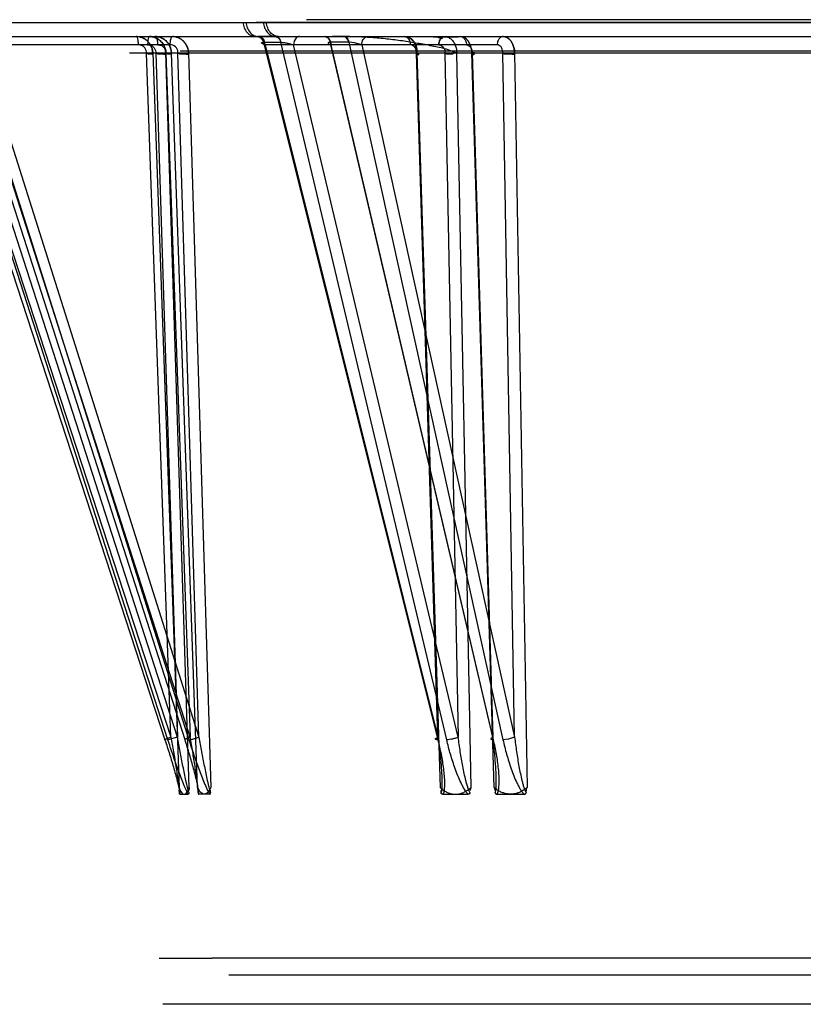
# Model space of a CAD drawing. Header units: millimetres. Extents: x 0 to 297, y 0 to 210.
# Tile 280 of 455: x 145.319 to 145.645, y 159.573 to 159.982. Entities that reach past the tile are written whole.
import ezdxf

# ---------------------------------------------------------------- set-up
doc = ezdxf.new("R2010")
doc.units = ezdxf.units.MM
doc.header["$LTSCALE"] = 16.335
doc.layers.add('INTFCLR_144815', color=7, linetype='CONTINUOUS')
doc.layers.add('INTFCLR_72935', color=7, linetype='CONTINUOUS')

msp = doc.modelspace()

# ---------------------------------------------------------------- linework, layer by layer
at = {"layer": 'INTFCLR_144815', "color": 9, "linetype": 'Continuous'}
for p, q in [((145.2887, 159.98138), (145.41292, 159.98138)), ((145.41292, 159.98138), (145.42015, 159.98138)), ((145.42015, 159.98138), (145.66541, 159.98138)), ((145.19806, 159.97548), (146.28082, 159.97548)), ((145.28452, 159.97309), (145.37926, 159.68313)), ((145.38048, 159.68313), (145.28687, 159.97309)), ((145.3876, 159.68313), (145.29443, 159.97309)), ((145.2975, 159.97309), (145.38919, 159.68313)), ((145.4179, 159.97548), (145.41779, 159.97548)), ((145.42505, 159.97548), (145.4179, 159.97548)), ((145.42022, 159.97309), (145.42027, 159.97309)), ((145.42027, 159.97309), (145.49269, 159.68313)), ((145.42027, 159.97309), (145.42742, 159.97309)), ((145.42517, 159.97548), (145.42505, 159.97548)), ((145.42642, 159.97548), (145.42533, 159.97548)), ((145.49638, 159.68313), (145.42742, 159.97309)), ((145.42742, 159.97309), (145.42748, 159.97309)), ((145.44807, 159.97309), (145.44801, 159.97309)), ((145.51584, 159.68313), (145.44807, 159.97309)), ((145.45574, 159.97309), (145.44807, 159.97309)), ((145.45574, 159.97309), (145.5198, 159.68313)), ((145.4558, 159.97309), (145.45574, 159.97309)), ((145.45811, 159.97283), (145.4558, 159.97309)), ((145.28767, 159.97201), (145.38171, 159.6842)), ((145.38133, 159.97201), (145.28767, 159.97201)), ((145.3845, 159.6842), (145.29159, 159.97201)), ((145.38976, 159.6842), (145.29728, 159.97201)), ((145.30238, 159.97201), (145.39339, 159.6842)), ((146.11576, 159.96946), (145.38555, 159.96946)), ((145.42085, 159.97201), (145.49273, 159.6842)), ((145.51734, 159.97201), (145.42085, 159.97201)), ((145.5012, 159.6842), (145.43275, 159.97201)), ((145.51555, 159.6842), (145.44828, 159.97201)), ((145.46104, 159.97201), (145.45811, 159.97283)), ((145.46104, 159.97201), (145.52463, 159.6842)), ((145.36456, 159.96872), (145.72099, 159.96872)), ((145.38171, 159.6842), (145.37153, 159.96863)), ((145.37417, 159.96872), (145.3851, 159.66323)), ((145.37544, 159.96863), (145.3845, 159.6842)), ((145.37958, 159.96863), (145.38976, 159.6842)), ((145.38935, 159.66323), (145.37961, 159.96872)), ((145.39285, 159.66323), (145.38193, 159.96872)), ((145.39339, 159.6842), (145.38467, 159.96863)), ((145.38901, 159.96872), (145.39838, 159.66323)), ((145.49273, 159.6842), (145.48381, 159.96863)), ((145.48404, 159.96872), (145.49361, 159.66323)), ((145.49567, 159.96863), (145.5012, 159.6842)), ((145.5065, 159.66323), (145.50055, 159.96872)), ((145.51606, 159.66323), (145.50688, 159.96872)), ((145.50699, 159.96863), (145.51555, 159.6842)), ((145.52463, 159.6842), (145.5197, 159.96863)), ((145.52458, 159.96872), (145.52988, 159.66323)), ((145.3845, 159.6842), (145.38048, 159.68313)), ((145.52207, 159.68339), (145.5198, 159.68313)), ((145.52463, 159.6842), (145.52207, 159.68339)), ((146.14738, 159.5923), (145.39887, 159.5923)), ((145.40587, 159.58542), (146.14237, 159.58542))]:
    msp.add_line(p, q, dxfattribs=at)
at = {"layer": 'INTFCLR_144815', "color": 7, "linetype": 'Continuous'}
for p, q in [((145.37153, 159.96863), (145.37424, 159.96873)), ((145.37544, 159.96863), (145.37961, 159.96872)), ((145.37958, 159.96863), (145.38193, 159.96872)), ((145.37958, 159.96863), (145.38193, 159.96872)), ((145.38467, 159.96863), (145.38901, 159.96872)), ((145.48381, 159.96863), (145.48491, 159.9687)), ((145.48381, 159.96863), (145.48491, 159.9687)), ((145.49567, 159.96863), (145.50055, 159.96872)), ((145.5197, 159.96863), (145.52458, 159.96872))]:
    msp.add_line(p, q, dxfattribs=at)
at = {"layer": 'INTFCLR_144815', "color": 6, "linetype": 'Continuous'}
for p, q in [((145.38525, 159.66115), (145.3852, 159.66223)), ((145.38935, 159.66323), (145.38925, 159.66205)), ((145.39285, 159.66323), (145.39299, 159.66205)), ((145.39819, 159.66115), (145.39825, 159.66223)), ((145.38525, 159.66114), (145.38525, 159.66115)), ((145.38525, 159.66111), (145.38525, 159.66112)), ((145.38525, 159.66108), (145.38525, 159.6611)), ((145.38541, 159.66051), (145.3854, 159.66052)), ((145.3855, 159.66048), (145.38896, 159.66048)), ((145.3892, 159.66111), (145.3892, 159.66111)), ((145.3892, 159.66108), (145.3892, 159.66107)), ((145.3892, 159.66106), (145.3892, 159.66105)), ((145.3892, 159.66104), (145.3892, 159.66103)), ((145.3892, 159.66102), (145.3892, 159.66102)), ((145.3892, 159.66101), (145.3892, 159.661)), ((145.39304, 159.66115), (145.39304, 159.66114)), ((145.39304, 159.66114), (145.39304, 159.66113)), ((145.39305, 159.66112), (145.39305, 159.66112)), ((145.39305, 159.66111), (145.39305, 159.6611)), ((145.39305, 159.66109), (145.39305, 159.66109)), ((145.39305, 159.66108), (145.39305, 159.66107)), ((145.39305, 159.66106), (145.39305, 159.66106)), ((145.39305, 159.66105), (145.39305, 159.66104)), ((145.39305, 159.66103), (145.39305, 159.66102)), ((145.39786, 159.66048), (145.39337, 159.66048)), ((145.49481, 159.66048), (145.5053, 159.66048)), ((145.50605, 159.6611), (145.50604, 159.66109)), ((145.50605, 159.66111), (145.50605, 159.66111)), ((145.51734, 159.66048), (145.5286, 159.66048)), ((145.37688, 159.5923), (145.39887, 159.5923)), ((146.16575, 159.57313), (145.37838, 159.57313))]:
    msp.add_line(p, q, dxfattribs=at)
for points in [[(145.3854, 159.66052), (145.38539, 159.66053), (145.38538, 159.66054), (145.38538, 159.66055), (145.38537, 159.66057), (145.38536, 159.66058), (145.38535, 159.6606), (145.38534, 159.66061), (145.38534, 159.66063), (145.38533, 159.66064), (145.38532, 159.66066), (145.38532, 159.66068), (145.38531, 159.66069), (145.38531, 159.66071), (145.3853, 159.66073), (145.3853, 159.66075), (145.38529, 159.66077), (145.38529, 159.66079), (145.38528, 159.6608), (145.38528, 159.66082), (145.38528, 159.66084), (145.38528, 159.66086), (145.38527, 159.66088), (145.38527, 159.66089), (145.38527, 159.66091), (145.38527, 159.66093), (145.38526, 159.66095), (145.38526, 159.66096), (145.38526, 159.66098), (145.38526, 159.661), (145.38526, 159.66101), (145.38526, 159.66103), (145.38526, 159.66104), (145.38525, 159.66106), (145.38525, 159.66107)], [(145.3855, 159.66048), (145.38548, 159.66048), (145.38547, 159.66048), (145.38546, 159.66048), (145.38545, 159.66049), (145.38544, 159.6605), (145.38542, 159.6605), (145.38541, 159.66051)], [(145.38919, 159.66096), (145.38919, 159.66095), (145.38919, 159.66094), (145.38919, 159.66093), (145.38919, 159.66092), (145.38919, 159.66091), (145.38919, 159.66089), (145.38918, 159.66088), (145.38918, 159.66087), (145.38918, 159.66086), (145.38918, 159.66085), (145.38918, 159.66084), (145.38917, 159.66082), (145.38917, 159.66081), (145.38917, 159.6608), (145.38917, 159.66078), (145.38916, 159.66077), (145.38916, 159.66076), (145.38916, 159.66075), (145.38915, 159.66073), (145.38915, 159.66072), (145.38915, 159.66071), (145.38914, 159.66069), (145.38914, 159.66068), (145.38913, 159.66067), (145.38913, 159.66066), (145.38913, 159.66064), (145.38912, 159.66063), (145.38911, 159.66062), (145.38911, 159.66061), (145.3891, 159.66059), (145.3891, 159.66058), (145.38909, 159.66057), (145.38908, 159.66056), (145.38908, 159.66055), (145.38907, 159.66054), (145.38906, 159.66053), (145.38905, 159.66052), (145.38905, 159.66052), (145.38904, 159.66051), (145.38903, 159.6605), (145.38902, 159.6605), (145.38901, 159.66049), (145.389, 159.66049), (145.38899, 159.66048), (145.38898, 159.66048), (145.38897, 159.66048), (145.38896, 159.66048)], [(145.3892, 159.66099), (145.3892, 159.66098), (145.38919, 159.66097)], [(145.38921, 159.66115), (145.38921, 159.66114), (145.38921, 159.66114), (145.38921, 159.66113), (145.38921, 159.66112)], [(145.39305, 159.66102), (145.39305, 159.66101), (145.39306, 159.661), (145.39306, 159.66099), (145.39306, 159.66098), (145.39306, 159.66097), (145.39306, 159.66096), (145.39306, 159.66095), (145.39306, 159.66094), (145.39307, 159.66093), (145.39307, 159.66092), (145.39307, 159.66091), (145.39307, 159.66089), (145.39307, 159.66088), (145.39307, 159.66087), (145.39308, 159.66086), (145.39308, 159.66085), (145.39308, 159.66084), (145.39309, 159.66082), (145.39309, 159.66081), (145.39309, 159.6608), (145.39309, 159.66078), (145.3931, 159.66077), (145.3931, 159.66076), (145.39311, 159.66075), (145.39311, 159.66073), (145.39312, 159.66072), (145.39312, 159.66071), (145.39313, 159.66069), (145.39313, 159.66068), (145.39314, 159.66067), (145.39314, 159.66066), (145.39315, 159.66064), (145.39316, 159.66063), (145.39316, 159.66062), (145.39317, 159.66061), (145.39318, 159.66059), (145.39319, 159.66058), (145.39319, 159.66057), (145.3932, 159.66056), (145.39321, 159.66055), (145.39322, 159.66054), (145.39323, 159.66053), (145.39324, 159.66052), (145.39325, 159.66052), (145.39326, 159.66051), (145.39327, 159.6605), (145.39329, 159.6605), (145.3933, 159.66049), (145.39331, 159.66049), (145.39332, 159.66048), (145.39334, 159.66048), (145.39335, 159.66048), (145.39337, 159.66048)], [(145.39786, 159.66048), (145.39788, 159.66048), (145.3979, 159.66048), (145.39791, 159.66048), (145.39793, 159.66049), (145.39794, 159.6605), (145.39796, 159.6605), (145.39797, 159.66051), (145.39799, 159.66052), (145.398, 159.66053), (145.39801, 159.66054), (145.39802, 159.66055), (145.39803, 159.66057), (145.39804, 159.66058), (145.39805, 159.6606), (145.39806, 159.66061), (145.39807, 159.66063), (145.39808, 159.66064), (145.39809, 159.66066), (145.3981, 159.66068), (145.39811, 159.66069), (145.39811, 159.66071), (145.39812, 159.66073), (145.39812, 159.66075), (145.39813, 159.66077), (145.39814, 159.66079), (145.39814, 159.6608), (145.39815, 159.66082), (145.39815, 159.66084), (145.39815, 159.66086), (145.39816, 159.66088), (145.39816, 159.66089), (145.39816, 159.66091), (145.39817, 159.66093), (145.39817, 159.66095), (145.39817, 159.66096), (145.39817, 159.66098), (145.39817, 159.661), (145.39818, 159.66101), (145.39818, 159.66103), (145.39818, 159.66104), (145.39818, 159.66106)], [(145.39818, 159.66107), (145.39818, 159.66108), (145.39818, 159.6611), (145.39818, 159.66111), (145.39818, 159.66112), (145.39819, 159.66114), (145.39819, 159.66115)], [(145.49481, 159.66048), (145.49477, 159.66048), (145.49473, 159.66048), (145.49469, 159.66048), (145.49466, 159.66049), (145.49462, 159.6605), (145.49459, 159.6605), (145.49456, 159.66051), (145.49453, 159.66052), (145.4945, 159.66053), (145.49447, 159.66054), (145.49444, 159.66055), (145.49441, 159.66057), (145.49439, 159.66058), (145.49437, 159.6606), (145.49434, 159.66061), (145.49432, 159.66063), (145.4943, 159.66064), (145.49428, 159.66066), (145.49426, 159.66068), (145.49425, 159.66069), (145.49423, 159.66071), (145.49422, 159.66073), (145.4942, 159.66075), (145.49419, 159.66077), (145.49418, 159.66079), (145.49416, 159.6608), (145.49415, 159.66082), (145.49414, 159.66084), (145.49414, 159.66086), (145.49413, 159.66088), (145.49412, 159.66089), (145.49411, 159.66091), (145.49411, 159.66093), (145.4941, 159.66095), (145.4941, 159.66096), (145.49409, 159.66098), (145.49409, 159.661), (145.49408, 159.66101), (145.49408, 159.66103), (145.49408, 159.66104), (145.49407, 159.66106), (145.49407, 159.66107), (145.49407, 159.66108), (145.49406, 159.6611), (145.49406, 159.66111), (145.49406, 159.66112), (145.49406, 159.66114), (145.49406, 159.66115)], [(145.50604, 159.66109), (145.50604, 159.66108), (145.50604, 159.66107), (145.50604, 159.66106), (145.50604, 159.66106), (145.50604, 159.66105), (145.50604, 159.66104), (145.50603, 159.66103), (145.50603, 159.66102), (145.50603, 159.66102), (145.50603, 159.66101), (145.50602, 159.661), (145.50602, 159.66099), (145.50602, 159.66098), (145.50602, 159.66097), (145.50601, 159.66096), (145.50601, 159.66095), (145.50601, 159.66094), (145.506, 159.66093), (145.506, 159.66092), (145.506, 159.66091), (145.50599, 159.66089), (145.50599, 159.66088), (145.50598, 159.66087), (145.50598, 159.66086), (145.50597, 159.66085), (145.50596, 159.66084), (145.50596, 159.66082), (145.50595, 159.66081), (145.50594, 159.6608), (145.50593, 159.66078), (145.50593, 159.66077), (145.50592, 159.66076), (145.50591, 159.66075), (145.5059, 159.66073), (145.50589, 159.66072), (145.50588, 159.66071), (145.50586, 159.66069), (145.50585, 159.66068), (145.50584, 159.66067), (145.50582, 159.66066), (145.50581, 159.66064), (145.50579, 159.66063), (145.50578, 159.66062), (145.50576, 159.66061), (145.50574, 159.66059), (145.50572, 159.66058), (145.5057, 159.66057), (145.50568, 159.66056), (145.50566, 159.66055), (145.50564, 159.66054), (145.50562, 159.66053), (145.50559, 159.66052), (145.50557, 159.66052), (145.50554, 159.66051), (145.50552, 159.6605), (145.50549, 159.6605), (145.50546, 159.66049), (145.50543, 159.66049), (145.5054, 159.66048), (145.50537, 159.66048), (145.50534, 159.66048), (145.5053, 159.66048)], [(145.50605, 159.66115), (145.50605, 159.66114), (145.50605, 159.66114), (145.50605, 159.66113), (145.50605, 159.66112)], [(145.51654, 159.66115), (145.51654, 159.66114), (145.51654, 159.66114), (145.51654, 159.66113), (145.51654, 159.66112), (145.51654, 159.66112)], [(145.51654, 159.66111), (145.51655, 159.6611), (145.51655, 159.66109), (145.51655, 159.66109), (145.51655, 159.66108), (145.51655, 159.66107), (145.51655, 159.66106), (145.51655, 159.66106), (145.51656, 159.66105), (145.51656, 159.66104), (145.51656, 159.66103), (145.51656, 159.66102), (145.51656, 159.66102), (145.51657, 159.66101), (145.51657, 159.661), (145.51657, 159.66099), (145.51657, 159.66098), (145.51658, 159.66097), (145.51658, 159.66096), (145.51658, 159.66095), (145.51659, 159.66094), (145.51659, 159.66093), (145.5166, 159.66092), (145.5166, 159.66091), (145.5166, 159.66089), (145.51661, 159.66088), (145.51662, 159.66087), (145.51662, 159.66086), (145.51663, 159.66085), (145.51663, 159.66084), (145.51664, 159.66082), (145.51665, 159.66081), (145.51666, 159.6608), (145.51667, 159.66078), (145.51667, 159.66077), (145.51668, 159.66076), (145.51669, 159.66075), (145.51671, 159.66073), (145.51672, 159.66072), (145.51673, 159.66071), (145.51674, 159.66069), (145.51676, 159.66068), (145.51677, 159.66067), (145.51678, 159.66066), (145.5168, 159.66064), (145.51682, 159.66063), (145.51683, 159.66062), (145.51685, 159.66061), (145.51687, 159.66059), (145.51689, 159.66058), (145.51691, 159.66057), (145.51693, 159.66056), (145.51696, 159.66055), (145.51698, 159.66054), (145.517, 159.66053), (145.51703, 159.66052), (145.51706, 159.66052), (145.51708, 159.66051), (145.51711, 159.6605), (145.51714, 159.6605), (145.51717, 159.66049), (145.5172, 159.66049), (145.51724, 159.66048), (145.51727, 159.66048), (145.51731, 159.66048), (145.51734, 159.66048)], [(145.5286, 159.66048), (145.52864, 159.66048), (145.52868, 159.66048), (145.52872, 159.66048), (145.52876, 159.66049), (145.5288, 159.6605), (145.52883, 159.6605), (145.52887, 159.66051), (145.5289, 159.66052), (145.52893, 159.66053), (145.52896, 159.66054), (145.52899, 159.66055), (145.52902, 159.66057), (145.52905, 159.66058), (145.52907, 159.6606), (145.5291, 159.66061), (145.52912, 159.66063), (145.52914, 159.66064), (145.52916, 159.66066), (145.52918, 159.66068), (145.5292, 159.66069), (145.52922, 159.66071), (145.52923, 159.66073), (145.52925, 159.66075), (145.52926, 159.66077), (145.52928, 159.66079), (145.52929, 159.6608), (145.5293, 159.66082), (145.52931, 159.66084), (145.52932, 159.66086), (145.52933, 159.66088), (145.52934, 159.66089), (145.52934, 159.66091), (145.52935, 159.66093), (145.52936, 159.66095), (145.52936, 159.66096), (145.52937, 159.66098), (145.52937, 159.661), (145.52938, 159.66101), (145.52938, 159.66103), (145.52938, 159.66104), (145.52939, 159.66106), (145.52939, 159.66107), (145.52939, 159.66108), (145.52939, 159.6611), (145.5294, 159.66111), (145.5294, 159.66112), (145.5294, 159.66114), (145.5294, 159.66115)]]:
    msp.add_lwpolyline(points, dxfattribs=at)
at = {"layer": 'INTFCLR_144815', "color": 9, "linetype": 'Continuous'}
for points, knots in [([(145.41168, 159.98138), (145.41177, 159.98061), (145.41214, 159.9791), (145.41327, 159.97713), (145.4149, 159.9758), (145.41619, 159.97548), (145.41679, 159.97548)], [0, 0, 0, 0, 0.274485, 0.545921, 0.789531, 1, 1, 1, 1]), ([(145.41292, 159.98138), (145.41301, 159.98062), (145.41337, 159.97913), (145.41447, 159.97718), (145.41605, 159.97584), (145.41732, 159.9755), (145.4179, 159.97548)], [0, 0, 0, 0, 0.274525, 0.545792, 0.789512, 1, 1, 1, 1]), ([(145.42015, 159.98138), (145.42024, 159.98062), (145.42059, 159.97913), (145.42167, 159.97719), (145.42322, 159.97584), (145.42447, 159.9755), (145.42505, 159.97548)], [0, 0, 0, 0, 0.276278, 0.548344, 0.791333, 1, 1, 1, 1]), ([(145.42642, 159.97548), (145.42584, 159.97548), (145.42456, 159.9758), (145.42298, 159.97714), (145.42187, 159.9791), (145.42151, 159.98061), (145.42142, 159.98138)], [0, 0, 0, 0, 0.207998, 0.450597, 0.723126, 1, 1, 1, 1]), ([(145.36733, 159.97548), (145.3675, 159.97548), (145.36784, 159.97482), (145.36803, 159.97373), (145.36811, 159.97264), (145.36811, 159.97201)], [0, 0, 0, 0, 0.144714, 0.478207, 1, 1, 1, 1]), ([(145.37282, 159.97548), (145.37265, 159.97548), (145.3723, 159.97482), (145.37212, 159.97373), (145.37204, 159.97264), (145.37204, 159.97201)], [0, 0, 0, 0, 0.144714, 0.478207, 1, 1, 1, 1]), ([(145.37521, 159.97548), (145.37562, 159.97548), (145.37616, 159.97387), (145.37623, 159.97283), (145.37623, 159.97201)], [0, 0, 0, 0, 0.334641, 1, 1, 1, 1]), ([(145.38235, 159.97548), (145.38194, 159.97548), (145.3814, 159.97387), (145.38133, 159.97283), (145.38133, 159.97201)], [0, 0, 0, 0, 0.334641, 1, 1, 1, 1]), ([(145.41779, 159.97548), (145.41804, 159.97547), (145.41922, 159.97521), (145.41999, 159.97399), (145.42022, 159.97309)], [0, 0, 0, 0, 0.209707, 1, 1, 1, 1]), ([(145.42027, 159.97309), (145.4202, 159.97341), (145.41983, 159.97449), (145.41874, 159.97545), (145.4179, 159.97548)], [0, 0, 0, 0, 0.283607, 1, 1, 1, 1]), ([(145.42085, 159.97201), (145.42085, 159.97244), (145.42073, 159.97331), (145.42016, 159.97471), (145.41912, 159.97548), (145.41847, 159.97548)], [0, 0, 0, 0, 0.284197, 0.56811, 1, 1, 1, 1]), ([(145.42085, 159.97201), (145.42053, 159.97213), (145.4201, 159.9723), (145.41965, 159.97258), (145.41946, 159.97273), (145.41941, 159.97293), (145.4196, 159.97303), (145.41986, 159.97307), (145.42009, 159.97309), (145.42022, 159.97309)], [0, 0, 0, 0, 0.403257, 0.539086, 0.628046, 0.680668, 0.742778, 0.84781, 1, 1, 1, 1]), ([(145.42505, 159.97548), (145.42559, 159.97546), (145.42675, 159.97484), (145.42727, 159.97371), (145.42742, 159.97309)], [0, 0, 0, 0, 0.455555, 1, 1, 1, 1]), ([(145.42517, 159.97548), (145.42569, 159.97546), (145.42684, 159.97483), (145.42733, 159.97371), (145.42748, 159.97309)], [0, 0, 0, 0, 0.451821, 1, 1, 1, 1]), ([(145.42748, 159.97309), (145.42786, 159.97309), (145.42871, 159.97301), (145.43004, 159.97278), (145.43142, 159.97245), (145.43232, 159.97217), (145.43275, 159.97201)], [0, 0, 0, 0, 0.211063, 0.473065, 0.749116, 1, 1, 1, 1]), ([(145.43513, 159.97548), (145.43466, 159.97548), (145.43317, 159.97472), (145.43275, 159.97304), (145.43275, 159.97201)], [0, 0, 0, 0, 0.313641, 1, 1, 1, 1]), ([(145.44568, 159.97548), (145.44621, 159.97548), (145.44738, 159.97486), (145.44786, 159.97372), (145.44801, 159.97309)], [0, 0, 0, 0, 0.447589, 1, 1, 1, 1]), ([(145.44572, 159.97548), (145.44604, 159.97548), (145.44676, 159.97528), (145.44762, 159.97447), (145.44816, 159.97331), (145.44828, 159.97244), (145.44828, 159.97201)], [0, 0, 0, 0, 0.204923, 0.449963, 0.726395, 1, 1, 1, 1]), ([(145.44807, 159.97309), (145.448, 159.97341), (145.44767, 159.97448), (145.44661, 159.97548), (145.44581, 159.97548)], [0, 0, 0, 0, 0.292825, 1, 1, 1, 1]), ([(145.44801, 159.97309), (145.44777, 159.97309), (145.44746, 159.97308), (145.4471, 159.97294), (145.44703, 159.97263), (145.44761, 159.97232), (145.44799, 159.97213), (145.44828, 159.97201)], [0, 0, 0, 0, 0.292167, 0.370928, 0.425539, 0.622302, 1, 1, 1, 1]), ([(145.45574, 159.97309), (145.45566, 159.97341), (145.45533, 159.97448), (145.45428, 159.97548), (145.45347, 159.97548)], [0, 0, 0, 0, 0.292825, 1, 1, 1, 1]), ([(145.4536, 159.97548), (145.45384, 159.97548), (145.45498, 159.97519), (145.45561, 159.97396), (145.4558, 159.97309)], [0, 0, 0, 0, 0.209539, 1, 1, 1, 1]), ([(145.46104, 159.97201), (145.46104, 159.97244), (145.46117, 159.97331), (145.4618, 159.97474), (145.46291, 159.97548), (145.46359, 159.97548)], [0, 0, 0, 0, 0.27707, 0.557002, 1, 1, 1, 1]), ([(145.47885, 159.97548), (145.4795, 159.97548), (145.48092, 159.97442), (145.48123, 159.97286), (145.48123, 159.97201)], [0, 0, 0, 0, 0.434497, 1, 1, 1, 1]), ([(145.50203, 159.97548), (145.50253, 159.97548), (145.50345, 159.97506), (145.50435, 159.97374), (145.50458, 159.97266), (145.50459, 159.97201)], [0, 0, 0, 0, 0.320049, 0.585466, 1, 1, 1, 1]), ([(145.5199, 159.97548), (145.5194, 159.97548), (145.51847, 159.97506), (145.51757, 159.97374), (145.51734, 159.97266), (145.51734, 159.97201)], [0, 0, 0, 0, 0.320049, 0.585466, 1, 1, 1, 1]), ([(145.37153, 159.96863), (145.37154, 159.96879), (145.37151, 159.96932), (145.37127, 159.97026), (145.37029, 159.9716), (145.36894, 159.97206), (145.36811, 159.97201)], [0, 0, 0, 0, 0.089805, 0.298075, 0.532533, 1, 1, 1, 1]), ([(145.37204, 159.97201), (145.37225, 159.97202), (145.37289, 159.972), (145.37393, 159.97165), (145.37512, 159.97057), (145.37548, 159.96936), (145.37544, 159.96863)], [0, 0, 0, 0, 0.120951, 0.357986, 0.592109, 1, 1, 1, 1]), ([(145.37623, 159.97201), (145.37644, 159.97202), (145.37708, 159.972), (145.37809, 159.97164), (145.37927, 159.97057), (145.37963, 159.96936), (145.37958, 159.96863)], [0, 0, 0, 0, 0.119661, 0.354934, 0.589019, 1, 1, 1, 1]), ([(145.38467, 159.96863), (145.38468, 159.96879), (145.38465, 159.96932), (145.38442, 159.97026), (145.38347, 159.9716), (145.38215, 159.97206), (145.38133, 159.97201)], [0, 0, 0, 0, 0.09078, 0.300856, 0.535856, 1, 1, 1, 1]), ([(145.48381, 159.96863), (145.48382, 159.96879), (145.48379, 159.96932), (145.48362, 159.97022), (145.48297, 159.97148), (145.48188, 159.97206), (145.48123, 159.97201)], [0, 0, 0, 0, 0.102408, 0.33664, 0.583027, 1, 1, 1, 1]), ([(145.49313, 159.97201), (145.49377, 159.97206), (145.49486, 159.97148), (145.49556, 159.97008), (145.49569, 159.96915), (145.49567, 159.96863)], [0, 0, 0, 0, 0.41707, 0.663384, 1, 1, 1, 1]), ([(145.50459, 159.97201), (145.5052, 159.97206), (145.50623, 159.97145), (145.50688, 159.97007), (145.50701, 159.96915), (145.50699, 159.96863)], [0, 0, 0, 0, 0.405439, 0.655111, 1, 1, 1, 1]), ([(145.5197, 159.96863), (145.51971, 159.96879), (145.5197, 159.96932), (145.51955, 159.97021), (145.51898, 159.97145), (145.51795, 159.97206), (145.51734, 159.97201)], [0, 0, 0, 0, 0.105667, 0.346277, 0.595397, 1, 1, 1, 1]), ([(145.37926, 159.68313), (145.37923, 159.68313), (145.37915, 159.68312), (145.37924, 159.68325), (145.3794, 159.6833), (145.37969, 159.68346), (145.3801, 159.68361), (145.38078, 159.68388), (145.38133, 159.68407), (145.38171, 159.6842)], [0, 0, 0, 0, 0.030971, 0.052182, 0.118147, 0.231753, 0.389156, 0.57871, 1, 1, 1, 1]), ([(145.37926, 159.68313), (145.37923, 159.68313), (145.37915, 159.68312), (145.37924, 159.68325), (145.3794, 159.6833), (145.37969, 159.68346), (145.3801, 159.68361), (145.38078, 159.68388), (145.38133, 159.68407), (145.38171, 159.6842)], [0, 0, 0, 0, 0.030971, 0.052182, 0.118147, 0.231753, 0.389156, 0.57871, 1, 1, 1, 1]), ([(145.37926, 159.68313), (145.37992, 159.68111), (145.38088, 159.67809), (145.38211, 159.67406), (145.38298, 159.67107), (145.38381, 159.66812), (145.38445, 159.66568), (145.38491, 159.66377), (145.38524, 159.66221), (145.38545, 159.66111), (145.3855, 159.66048)], [0, 0, 0, 0, 0.270375, 0.404603, 0.537307, 0.668039, 0.796111, 0.858693, 0.918737, 1, 1, 1, 1]), ([(145.38896, 159.66048), (145.38836, 159.66152), (145.38769, 159.6631), (145.38664, 159.66565), (145.38569, 159.66809), (145.38422, 159.67206), (145.38247, 159.67707), (145.38113, 159.6811), (145.38048, 159.68313)], [0, 0, 0, 0, 0.148676, 0.212372, 0.341856, 0.473191, 0.736522, 1, 1, 1, 1]), ([(145.38171, 159.6842), (145.38208, 159.68217), (145.38261, 159.67913), (145.3833, 159.67509), (145.38379, 159.67208), (145.38426, 159.66912), (145.38462, 159.66667), (145.38488, 159.66475), (145.38509, 159.66308), (145.38524, 159.66188), (145.38525, 159.66115)], [0, 0, 0, 0, 0.264974, 0.396856, 0.527497, 0.656487, 0.783244, 0.84538, 0.905174, 1, 1, 1, 1]), ([(145.38921, 159.66115), (145.38881, 159.66231), (145.38845, 159.664), (145.38786, 159.66665), (145.38735, 159.6691), (145.38655, 159.67309), (145.38559, 159.67813), (145.38486, 159.68217), (145.3845, 159.6842)], [0, 0, 0, 0, 0.156893, 0.219136, 0.346386, 0.476085, 0.737365, 1, 1, 1, 1]), ([(145.38976, 159.6842), (145.38957, 159.68414), (145.3892, 159.684), (145.38862, 159.68379), (145.38803, 159.68353), (145.3877, 159.68339), (145.38737, 159.68314), (145.38755, 159.68312), (145.3876, 159.68313)], [0, 0, 0, 0, 0.219366, 0.430371, 0.700316, 0.875747, 0.940821, 1, 1, 1, 1]), ([(145.38976, 159.6842), (145.38957, 159.68414), (145.3892, 159.684), (145.38862, 159.68379), (145.38803, 159.68353), (145.3877, 159.68339), (145.38737, 159.68314), (145.38755, 159.68312), (145.3876, 159.68313)], [0, 0, 0, 0, 0.219366, 0.430371, 0.700316, 0.875747, 0.940821, 1, 1, 1, 1]), ([(145.39337, 159.66048), (145.39337, 159.66157), (145.39306, 159.66314), (145.39255, 159.66567), (145.39196, 159.66811), (145.39093, 159.67209), (145.38949, 159.67711), (145.38825, 159.68112), (145.3876, 159.68313)], [0, 0, 0, 0, 0.140359, 0.202543, 0.33066, 0.462205, 0.729285, 1, 1, 1, 1]), ([(145.38919, 159.68313), (145.38975, 159.68311), (145.39074, 159.68341), (145.39213, 159.68378), (145.39298, 159.68406), (145.39339, 159.6842)], [0, 0, 0, 0, 0.387723, 0.699632, 1, 1, 1, 1]), ([(145.38919, 159.68313), (145.38983, 159.6811), (145.39082, 159.67807), (145.39221, 159.67405), (145.39329, 159.67106), (145.3944, 159.6681), (145.39538, 159.66566), (145.3962, 159.66376), (145.39693, 159.66217), (145.39748, 159.66108), (145.39786, 159.66048)], [0, 0, 0, 0, 0.262511, 0.394086, 0.525157, 0.655496, 0.784895, 0.849087, 0.911676, 1, 1, 1, 1]), ([(145.39304, 159.66115), (145.39308, 159.66234), (145.39285, 159.66402), (145.39255, 159.66666), (145.39221, 159.66911), (145.39162, 159.6731), (145.39081, 159.67814), (145.39012, 159.68218), (145.38976, 159.6842)], [0, 0, 0, 0, 0.153971, 0.215808, 0.342736, 0.472574, 0.735103, 1, 1, 1, 1]), ([(145.39339, 159.6842), (145.39374, 159.68217), (145.39428, 159.67913), (145.39504, 159.67509), (145.39562, 159.67208), (145.39623, 159.66911), (145.39675, 159.66667), (145.39719, 159.66475), (145.39761, 159.66307), (145.39791, 159.66186), (145.39819, 159.66115)], [0, 0, 0, 0, 0.262498, 0.393514, 0.523585, 0.652368, 0.779419, 0.841981, 0.902478, 1, 1, 1, 1]), ([(145.49269, 159.68313), (145.49245, 159.68312), (145.49211, 159.68307), (145.49157, 159.68345), (145.49215, 159.68393), (145.49248, 159.68409), (145.49273, 159.6842)], [0, 0, 0, 0, 0.299788, 0.450758, 0.649196, 1, 1, 1, 1]), ([(145.49269, 159.68313), (145.49319, 159.68112), (145.49387, 159.6781), (145.4946, 159.67406), (145.49504, 159.67107), (145.49536, 159.66811), (145.49549, 159.66567), (145.49546, 159.66376), (145.49532, 159.66218), (145.4951, 159.66106), (145.49481, 159.66048)], [0, 0, 0, 0, 0.270229, 0.403809, 0.535572, 0.665172, 0.792199, 0.854529, 0.914853, 1, 1, 1, 1]), ([(145.49273, 159.6842), (145.49301, 159.68218), (145.4934, 159.67914), (145.49383, 159.67509), (145.4941, 159.67209), (145.4943, 159.66912), (145.4944, 159.66667), (145.49442, 159.66475), (145.49437, 159.66308), (145.4943, 159.66185), (145.49406, 159.66115)], [0, 0, 0, 0, 0.26495, 0.396654, 0.527025, 0.655677, 0.782085, 0.844097, 0.903884, 1, 1, 1, 1]), ([(145.5012, 159.6842), (145.50085, 159.68405), (145.50005, 159.68375), (145.49846, 159.68333), (145.49719, 159.68312), (145.49638, 159.68313)], [0, 0, 0, 0, 0.229217, 0.512255, 1, 1, 1, 1]), ([(145.5053, 159.66048), (145.50475, 159.66104), (145.50399, 159.66213), (145.50307, 159.66373), (145.50211, 159.66563), (145.50105, 159.66807), (145.49954, 159.67203), (145.49793, 159.67704), (145.49687, 159.6811), (145.49638, 159.68313)], [0, 0, 0, 0, 0.096185, 0.161145, 0.226346, 0.356531, 0.486721, 0.744586, 1, 1, 1, 1]), ([(145.50605, 159.66115), (145.50538, 159.66223), (145.50494, 159.66398), (145.50422, 159.66664), (145.50367, 159.6691), (145.50288, 159.67308), (145.50203, 159.67812), (145.50146, 159.68217), (145.5012, 159.6842)], [0, 0, 0, 0, 0.161363, 0.223969, 0.351273, 0.480498, 0.739935, 1, 1, 1, 1]), ([(145.51555, 159.6842), (145.5152, 159.68403), (145.51408, 159.68327), (145.51545, 159.68312), (145.51584, 159.68313)], [0, 0, 0, 0, 0.492403, 1, 1, 1, 1]), ([(145.51654, 159.66115), (145.51674, 159.66167), (145.5169, 159.66288), (145.51699, 159.66455), (145.51701, 159.66666), (145.51695, 159.66911), (145.51673, 159.6731), (145.51629, 159.67814), (145.51581, 159.68218), (145.51555, 159.6842)], [0, 0, 0, 0, 0.072244, 0.156026, 0.217794, 0.34438, 0.473802, 0.735571, 1, 1, 1, 1]), ([(145.51734, 159.66048), (145.5179, 159.66145), (145.51811, 159.66311), (145.51825, 159.66565), (145.51819, 159.66811), (145.51787, 159.67209), (145.51713, 159.67712), (145.51631, 159.68112), (145.51584, 159.68313)], [0, 0, 0, 0, 0.146106, 0.208342, 0.335633, 0.465955, 0.730671, 1, 1, 1, 1]), ([(145.5198, 159.68313), (145.52025, 159.68109), (145.52101, 159.67805), (145.52219, 159.67404), (145.52318, 159.67104), (145.52429, 159.66808), (145.52534, 159.66564), (145.52631, 159.66374), (145.52724, 159.66213), (145.52802, 159.66103), (145.5286, 159.66048)], [0, 0, 0, 0, 0.254959, 0.38353, 0.512349, 0.641507, 0.771451, 0.837031, 0.9023, 1, 1, 1, 1]), ([(145.52463, 159.6842), (145.52487, 159.68217), (145.52527, 159.67912), (145.5259, 159.67508), (145.52642, 159.67208), (145.527, 159.6691), (145.52755, 159.66666), (145.52804, 159.66474), (145.52855, 159.66305), (145.52897, 159.66182), (145.5294, 159.66115)], [0, 0, 0, 0, 0.260049, 0.390052, 0.519318, 0.647595, 0.774625, 0.837498, 0.898687, 1, 1, 1, 1])]:
    msp.add_open_spline(points, degree=3, knots=knots, dxfattribs=at)
at = {"layer": 'INTFCLR_144815', "color": 7, "linetype": 'Continuous'}
for points, knots in [([(145.37417, 159.96872), (145.37415, 159.96933), (145.37395, 159.97054), (145.3732, 159.97222), (145.37208, 159.97362), (145.37066, 159.97467), (145.36906, 159.97533), (145.36791, 159.97548), (145.36733, 159.97548)], [0, 0, 0, 0, 0.171296, 0.342718, 0.513883, 0.676199, 0.83582, 1, 1, 1, 1]), ([(145.36733, 159.97548), (145.36776, 159.97548), (145.36864, 159.97539), (145.3699, 159.97501), (145.37107, 159.97439), (145.37211, 159.97355), (145.37297, 159.97252), (145.37393, 159.97076), (145.37429, 159.96916), (145.37422, 159.96805)], [0, 0, 0, 0, 0.116193, 0.232905, 0.34943, 0.467119, 0.584636, 0.703255, 1, 1, 1, 1]), ([(145.37967, 159.96805), (145.37969, 159.96838), (145.3796, 159.96928), (145.37935, 159.97061), (145.37868, 159.97215), (145.37775, 159.97341), (145.37655, 159.97438), (145.37539, 159.97501), (145.37413, 159.97539), (145.37326, 159.97548), (145.37282, 159.97548)], [0, 0, 0, 0, 0.089438, 0.239712, 0.357991, 0.534458, 0.651869, 0.76801, 0.884267, 1, 1, 1, 1]), ([(145.37282, 159.97548), (145.37345, 159.97548), (145.37474, 159.97529), (145.37651, 159.97447), (145.37797, 159.97318), (145.3792, 159.97128), (145.37958, 159.96968), (145.37961, 159.96872)], [0, 0, 0, 0, 0.179584, 0.364082, 0.54709, 0.727009, 1, 1, 1, 1]), ([(145.37521, 159.97548), (145.37583, 159.97548), (145.3771, 159.97529), (145.37886, 159.97447), (145.3803, 159.97318), (145.38152, 159.97128), (145.3819, 159.96968), (145.38193, 159.96872)], [0, 0, 0, 0, 0.178434, 0.362172, 0.545387, 0.725739, 1, 1, 1, 1]), ([(145.38199, 159.96805), (145.382, 159.96838), (145.38192, 159.96928), (145.38167, 159.97061), (145.38101, 159.97215), (145.38008, 159.9734), (145.37889, 159.97438), (145.37774, 159.97501), (145.3765, 159.97539), (145.37564, 159.97548), (145.37521, 159.97548)], [0, 0, 0, 0, 0.089882, 0.240878, 0.35961, 0.536377, 0.65365, 0.769393, 0.885034, 1, 1, 1, 1]), ([(145.38901, 159.96872), (145.38899, 159.96932), (145.3888, 159.97052), (145.38809, 159.97219), (145.387, 159.9736), (145.38562, 159.97466), (145.38405, 159.97533), (145.38292, 159.97548), (145.38235, 159.97548)], [0, 0, 0, 0, 0.172436, 0.344311, 0.514991, 0.677619, 0.837959, 1, 1, 1, 1]), ([(145.38235, 159.97548), (145.38278, 159.97548), (145.38363, 159.97539), (145.38487, 159.97501), (145.38601, 159.97438), (145.38701, 159.97354), (145.38785, 159.97252), (145.38878, 159.97076), (145.38913, 159.96916), (145.38906, 159.96805)], [0, 0, 0, 0, 0.1147, 0.230086, 0.345672, 0.462931, 0.580583, 0.699888, 1, 1, 1, 1]), ([(145.45023, 159.97548), (145.44427, 159.97548), (145.47194, 159.97546), (145.47954, 159.97545), (145.48967, 159.97544), (145.4942, 159.97542), (145.50392, 159.9754), (145.49836, 159.9753), (145.49659, 159.97527), (145.4954, 159.97525), (145.49442, 159.97523), (145.49371, 159.97521), (145.49319, 159.97517), (145.49298, 159.97517), (145.49277, 159.97512), (145.49305, 159.97504), (145.49332, 159.97504), (145.49387, 159.97496), (145.4942, 159.97493), (145.49462, 159.97481), (145.49417, 159.97457), (145.49388, 159.97453), (145.49351, 159.97425), (145.49355, 159.97377), (145.49315, 159.97311), (145.49313, 159.97244), (145.49313, 159.97201)], [0, 0, 0, 0, 0.277973, 0.509465, 0.613796, 0.697359, 0.791018, 0.841991, 0.861965, 0.880734, 0.896267, 0.907494, 0.914838, 0.918853, 0.920132, 0.921271, 0.927959, 0.937025, 0.944156, 0.947185, 0.951379, 0.959188, 0.96515, 0.969657, 0.979918, 1, 1, 1, 1]), ([(145.45023, 159.97548), (145.44427, 159.97548), (145.47194, 159.97546), (145.47954, 159.97545), (145.48967, 159.97544), (145.4942, 159.97542), (145.50392, 159.9754), (145.49836, 159.9753), (145.49659, 159.97527), (145.4954, 159.97525), (145.49442, 159.97523), (145.49371, 159.97521), (145.49319, 159.97517), (145.49298, 159.97517), (145.49277, 159.97512), (145.49305, 159.97504), (145.49332, 159.97504), (145.49387, 159.97496), (145.4942, 159.97493), (145.49462, 159.97481), (145.49417, 159.97457), (145.49388, 159.97453), (145.49351, 159.97425), (145.49355, 159.97377), (145.49315, 159.97311), (145.49313, 159.97244), (145.49313, 159.97201)], [0, 0, 0, 0, 0.277973, 0.509465, 0.613796, 0.697359, 0.791018, 0.841991, 0.861965, 0.880734, 0.896267, 0.907494, 0.914838, 0.918853, 0.920132, 0.921271, 0.927959, 0.937025, 0.944156, 0.947185, 0.951379, 0.959188, 0.96515, 0.969657, 0.979918, 1, 1, 1, 1]), ([(145.50055, 159.96872), (145.49958, 159.96895), (145.49769, 159.96972), (145.49482, 159.97072), (145.49179, 159.97124), (145.4888, 159.97185), (145.48575, 159.9724), (145.48161, 159.97311), (145.47635, 159.97389), (145.46994, 159.97465), (145.46452, 159.97509), (145.46015, 159.97533), (145.45575, 159.97548), (145.45244, 159.97551), (145.45023, 159.97548)], [0, 0, 0, 0, 0.058698, 0.119428, 0.178716, 0.238735, 0.299491, 0.360972, 0.485618, 0.612401, 0.740647, 0.805285, 0.870059, 1, 1, 1, 1]), ([(145.47885, 159.97548), (145.47982, 159.97556), (145.48125, 159.97508), (145.48248, 159.97386), (145.48312, 159.97292), (145.48387, 159.97125), (145.48409, 159.96977), (145.48404, 159.96872)], [0, 0, 0, 0, 0.310161, 0.424169, 0.543383, 0.668772, 1, 1, 1, 1]), ([(145.48404, 159.96872), (145.48403, 159.96932), (145.48388, 159.9705), (145.48333, 159.97215), (145.4825, 159.97356), (145.48143, 159.97464), (145.48019, 159.97532), (145.47929, 159.97548), (145.47885, 159.97548)], [0, 0, 0, 0, 0.191878, 0.37819, 0.5545, 0.712228, 0.85837, 1, 1, 1, 1]), ([(145.49313, 159.97201), (145.49313, 159.97237), (145.49323, 159.97323), (145.49375, 159.97466), (145.49486, 159.97548), (145.49551, 159.97548)], [0, 0, 0, 0, 0.237951, 0.567979, 1, 1, 1, 1]), ([(145.49551, 159.97548), (145.49599, 159.97548), (145.49698, 159.97528), (145.49831, 159.97442), (145.49937, 159.97313), (145.50027, 159.97122), (145.50053, 159.96967), (145.50055, 159.96872)], [0, 0, 0, 0, 0.153606, 0.320816, 0.501213, 0.692392, 1, 1, 1, 1]), ([(145.50692, 159.96805), (145.50694, 159.96838), (145.50687, 159.96928), (145.5067, 159.97059), (145.50623, 159.97211), (145.50557, 159.97336), (145.50432, 159.97483), (145.50298, 159.97548), (145.50203, 159.97548)], [0, 0, 0, 0, 0.103256, 0.275131, 0.406485, 0.591578, 0.705617, 1, 1, 1, 1]), ([(145.52458, 159.96872), (145.52457, 159.96932), (145.52445, 159.97049), (145.52396, 159.97214), (145.52322, 159.97355), (145.52225, 159.97462), (145.52113, 159.97531), (145.5203, 159.97548), (145.5199, 159.97548)], [0, 0, 0, 0, 0.199003, 0.390581, 0.569011, 0.725118, 0.866007, 1, 1, 1, 1]), ([(145.5199, 159.97548), (145.52083, 159.97548), (145.52214, 159.97482), (145.5232, 159.97351), (145.52379, 159.97249), (145.52445, 159.97069), (145.52467, 159.96915), (145.52462, 159.96805)], [0, 0, 0, 0, 0.290525, 0.404294, 0.525961, 0.655891, 1, 1, 1, 1]), ([(145.37422, 159.96805), (145.37439, 159.96806), (145.37326, 159.96819), (145.37296, 159.96825), (145.37206, 159.96814), (145.37177, 159.96862), (145.37153, 159.96863)], [0, 0, 0, 0, 0.177761, 0.528196, 0.738423, 1, 1, 1, 1]), ([(145.37967, 159.96805), (145.37914, 159.96807), (145.3784, 159.96812), (145.37743, 159.96817), (145.37678, 159.96825), (145.37603, 159.96812), (145.37569, 159.96862), (145.37544, 159.96863)], [0, 0, 0, 0, 0.365006, 0.513723, 0.670436, 0.825566, 1, 1, 1, 1]), ([(145.38199, 159.96805), (145.38202, 159.96805), (145.38226, 159.96812), (145.38128, 159.96813), (145.38094, 159.96826), (145.3801, 159.96814), (145.37982, 159.96862), (145.37958, 159.96863)], [0, 0, 0, 0, 0.041046, 0.195543, 0.529096, 0.736257, 1, 1, 1, 1]), ([(145.38199, 159.96805), (145.38202, 159.96805), (145.38226, 159.96812), (145.38128, 159.96813), (145.38094, 159.96826), (145.3801, 159.96814), (145.37982, 159.96862), (145.37958, 159.96863)], [0, 0, 0, 0, 0.041046, 0.195543, 0.529096, 0.736257, 1, 1, 1, 1]), ([(145.38906, 159.96805), (145.38848, 159.96807), (145.38769, 159.96812), (145.38666, 159.96816), (145.386, 159.96825), (145.38525, 159.96812), (145.38491, 159.96862), (145.38467, 159.96863)], [0, 0, 0, 0, 0.383412, 0.530977, 0.684103, 0.833619, 1, 1, 1, 1]), ([(145.48404, 159.96872), (145.4843, 159.96873), (145.48423, 159.96818), (145.48463, 159.96793), (145.48474, 159.96812), (145.48513, 159.96813), (145.48455, 159.96825), (145.48418, 159.96817), (145.48401, 159.96861), (145.48381, 159.96863)], [0, 0, 0, 0, 0.297694, 0.366167, 0.426303, 0.508521, 0.644628, 0.778227, 1, 1, 1, 1]), ([(145.50055, 159.96872), (145.49996, 159.96873), (145.499, 159.96811), (145.49775, 159.96809), (145.49696, 159.96823), (145.49648, 159.96815), (145.49601, 159.96831), (145.49582, 159.96862), (145.49567, 159.96863)], [0, 0, 0, 0, 0.346504, 0.623707, 0.724549, 0.816867, 0.907612, 1, 1, 1, 1]), ([(145.50699, 159.96863), (145.50731, 159.96865), (145.50859, 159.96873), (145.50723, 159.96873), (145.50688, 159.96872)], [0, 0, 0, 0, 0.473183, 1, 1, 1, 1]), ([(145.50692, 159.96805), (145.50727, 159.96805), (145.50836, 159.96802), (145.50769, 159.96824), (145.5073, 159.96818), (145.50718, 159.96861), (145.50699, 159.96863)], [0, 0, 0, 0, 0.479815, 0.601745, 0.744427, 1, 1, 1, 1]), ([(145.52462, 159.96805), (145.52402, 159.96806), (145.52296, 159.96811), (145.52173, 159.96812), (145.52094, 159.96824), (145.52048, 159.96815), (145.52003, 159.96831), (145.51985, 159.96862), (145.5197, 159.96863)], [0, 0, 0, 0, 0.35367, 0.634013, 0.733138, 0.823078, 0.910631, 1, 1, 1, 1]), ([(145.3851, 159.66323), (145.38524, 159.66287), (145.38568, 159.66186), (145.38644, 159.66047), (145.38723, 159.66048)], [0, 0, 0, 0, 0.327453, 1, 1, 1, 1]), ([(145.3851, 159.66323), (145.38524, 159.66287), (145.38568, 159.66186), (145.38644, 159.66047), (145.38723, 159.66048)], [0, 0, 0, 0, 0.327482, 1, 1, 1, 1]), ([(145.38723, 159.66048), (145.38774, 159.66048), (145.38869, 159.66156), (145.38911, 159.6626), (145.38935, 159.66323)], [0, 0, 0, 0, 0.430751, 1, 1, 1, 1]), ([(145.39562, 159.66048), (145.39524, 159.66048), (145.39431, 159.66092), (145.39351, 159.66202), (145.39303, 159.66287), (145.39285, 159.66323)], [0, 0, 0, 0, 0.279502, 0.699443, 1, 1, 1, 1]), ([(145.39562, 159.66048), (145.39524, 159.66048), (145.39431, 159.66092), (145.39351, 159.66202), (145.39303, 159.66287), (145.39285, 159.66323)], [0, 0, 0, 0, 0.279454, 0.699406, 1, 1, 1, 1]), ([(145.39838, 159.66323), (145.3982, 159.66287), (145.39772, 159.66202), (145.39691, 159.66091), (145.39599, 159.66048), (145.39562, 159.66048)], [0, 0, 0, 0, 0.300674, 0.724164, 1, 1, 1, 1]), ([(145.39838, 159.66323), (145.3982, 159.66287), (145.39772, 159.66202), (145.39691, 159.66091), (145.39599, 159.66048), (145.39562, 159.66048)], [0, 0, 0, 0, 0.300703, 0.724204, 1, 1, 1, 1]), ([(145.49361, 159.66323), (145.49405, 159.66286), (145.49493, 159.66218), (145.49627, 159.66139), (145.49757, 159.66085), (145.49882, 159.66055), (145.49965, 159.66048), (145.50006, 159.66048)], [0, 0, 0, 0, 0.244745, 0.461367, 0.653727, 0.830785, 1, 1, 1, 1]), ([(145.50006, 159.66048), (145.50047, 159.66048), (145.5013, 159.66055), (145.50256, 159.66086), (145.50385, 159.6614), (145.50519, 159.66218), (145.50606, 159.66286), (145.5065, 159.66323)], [0, 0, 0, 0, 0.172286, 0.350515, 0.542145, 0.7554, 1, 1, 1, 1]), ([(145.50006, 159.66048), (145.50047, 159.66048), (145.5013, 159.66055), (145.50256, 159.66086), (145.50385, 159.6614), (145.50519, 159.66218), (145.50606, 159.66286), (145.5065, 159.66323)], [0, 0, 0, 0, 0.172246, 0.350456, 0.542091, 0.755366, 1, 1, 1, 1]), ([(145.52297, 159.66048), (145.52253, 159.66048), (145.52163, 159.66055), (145.52028, 159.66086), (145.5189, 159.66139), (145.51747, 159.66218), (145.51654, 159.66286), (145.51606, 159.66323)], [0, 0, 0, 0, 0.17427, 0.353985, 0.546117, 0.758393, 1, 1, 1, 1]), ([(145.52988, 159.66323), (145.5294, 159.66285), (145.52846, 159.66218), (145.52702, 159.66139), (145.52563, 159.66085), (145.52429, 159.66055), (145.5234, 159.66048), (145.52297, 159.66048)], [0, 0, 0, 0, 0.241717, 0.457338, 0.650223, 0.828793, 1, 1, 1, 1])]:
    msp.add_open_spline(points, degree=3, knots=knots, dxfattribs=at)
at = {"layer": 'INTFCLR_144815', "color": 6, "linetype": 'Continuous'}
for points in [[(145.49406, 159.66115), (145.49401, 159.66151), (145.49418, 159.66199), (145.49391, 159.66223)], [(145.5065, 159.66323), (145.50619, 159.66297), (145.50622, 159.66245), (145.50618, 159.66205)], [(145.51606, 159.66323), (145.51638, 159.66298), (145.51635, 159.66246), (145.51641, 159.66205)]]:
    msp.add_open_spline(points, degree=3, dxfattribs=at)
msp.add_open_spline([(145.5294, 159.66115), (145.52945, 159.66151), (145.5296, 159.66217), (145.52961, 159.66301), (145.52988, 159.66323)], degree=3, knots=[0, 0, 0, 0, 0.507544, 1, 1, 1, 1], dxfattribs=at)
at = {"layer": 'INTFCLR_72935', "color": 6, "linetype": 'Continuous'}
for p, q in [((145.83961, 159.98136), (145.41719, 159.98136)), ((145.83961, 159.98249), (145.43816, 159.98249))]:
    msp.add_line(p, q, dxfattribs=at)

doc.saveas('drawing.dxf')
